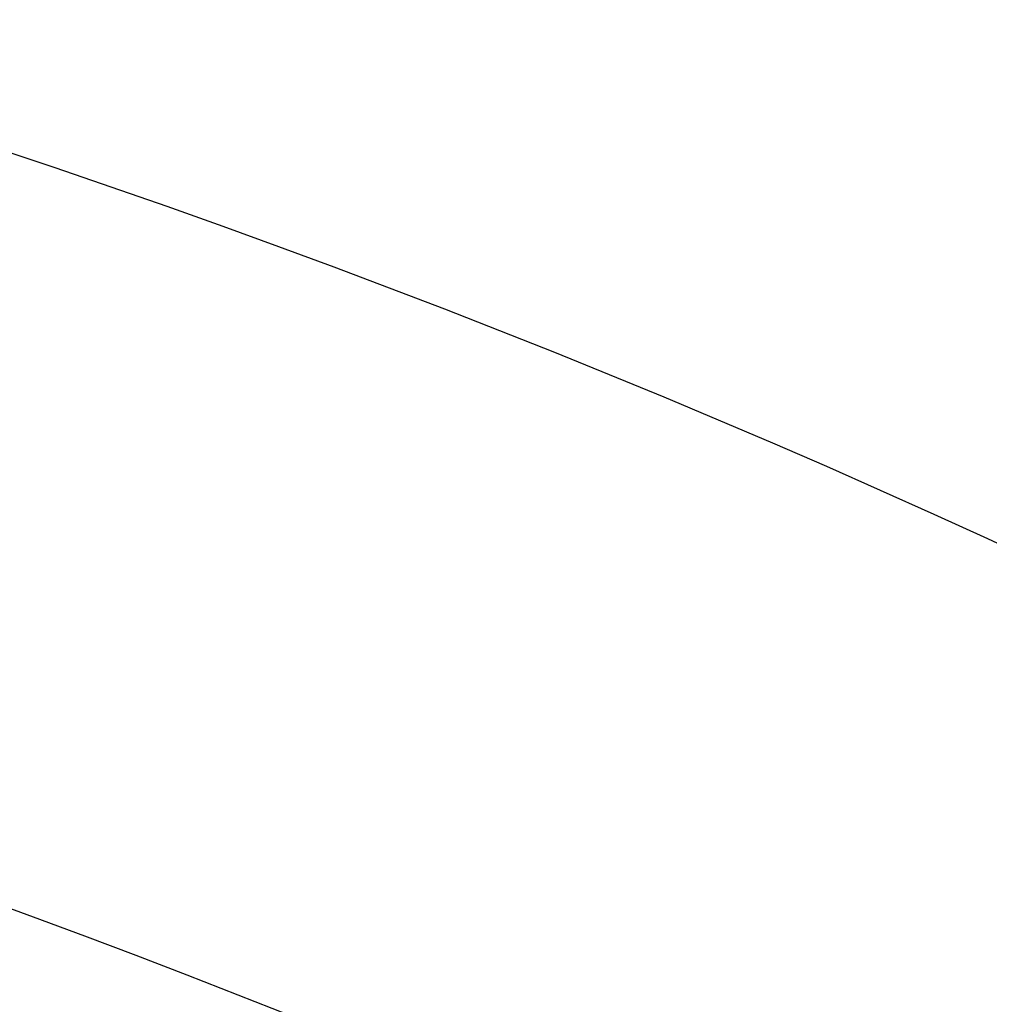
# Model space of a CAD drawing. Header units: millimetres. Extents: x -81 to 429, y -255 to 255.
# Tile 337 of 422: x 238 to 259, y 175 to 196. Entities that reach past the tile are written whole.
import ezdxf

# ---------------------------------------------------------------- set-up
doc = ezdxf.new("R2010")
doc.units = ezdxf.units.MM
doc.layers.add('Flora Ø50', color=5, linetype='Continuous', true_color=0x0000ff)

msp = doc.modelspace()

# ---------------------------------------------------------------- linework, layer by layer
at = {"layer": 'Flora Ø50'}
for centre, radius in [((174, 0, 374.187), 254.918), ((174, 0, 355.325), 240.858), ((174, 0, 345.703), 240.505), ((174, 0, 390), 237.5), ((174, 0, 170), 203.108), ((174, 0, 214.058), 188.137)]:
    msp.add_circle(centre, radius, dxfattribs=at)
at = {"layer": 'Flora Ø50', "extrusion": (0, 0, -1)}
for centre, radius in [((-174, 0, -390), 223.067), ((-174, 0, -388.584), 219.195), ((-174, 0, -385.004), 217.151)]:
    msp.add_arc(centre, radius, 0, 270, dxfattribs=at)

doc.saveas('drawing.dxf')
